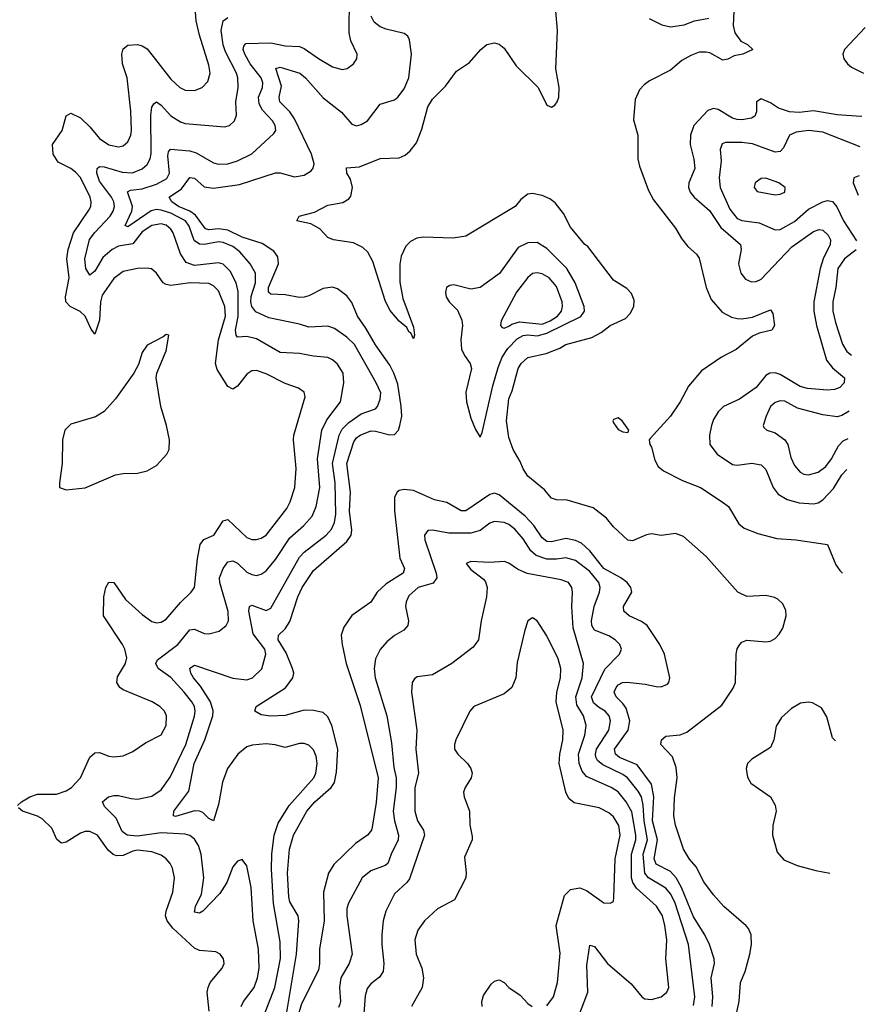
# Model space of a CAD drawing. Header units: inches. Extents: x 1843162 to 1959474, y 907081 to 1016326.
# Tile 357 of 656: x 1952375 to 1955928, y 933079 to 937215. Entities that reach past the tile are written whole.
import ezdxf

# ---------------------------------------------------------------- set-up
doc = ezdxf.new("R2010")
doc.units = ezdxf.units.IN
doc.header["$MEASUREMENT"] = 0
doc.layers.add('B9953', color=7, linetype='Continuous')

msp = doc.modelspace()

# ---------------------------------------------------------------- linework, layer by layer
at = {"layer": 'B9953', "color": 5}
for points, elevation in [([(1952366.2, 933913.8), (1952382.9, 933930), (1952417.6, 933950), (1952450, 933962.1), (1952530, 933962.1), (1952570, 933975), (1952592.4, 933990), (1952630.7, 934030), (1952670, 934116.4), (1952690, 934134.9), (1952710, 934136), (1952750, 934120.9), (1952770, 934118.3), (1952810, 934123.1), (1952850, 934141.1), (1952903, 934177), (1952970, 934210.3), (1952990.5, 934250), (1952992.2, 934290), (1952983.1, 934310), (1952964.2, 934330), (1952931.6, 934350), (1952810, 934399.8), (1952795.3, 934410), (1952783.7, 934430), (1952785.3, 934454.7), (1952820.2, 934510), (1952825.3, 934534.7), (1952816.9, 934570), (1952807.1, 934590), (1952727, 934710), (1952728.4, 934790), (1952737.6, 934830), (1952750, 934851.6), (1952770, 934850.3), (1952819.9, 934779.9), (1952890, 934716), (1952930, 934687.3), (1952950, 934680.7), (1952970, 934683.9), (1952990, 934697.2), (1953050, 934766.5), (1953096.1, 934810), (1953109.8, 934830), (1953121.6, 934950), (1953132.8, 935010), (1953148.3, 935031.7), (1953190.4, 935049.7), (1953230, 935110.3), (1953250, 935116), (1953330, 935039.7), (1953350, 935031), (1953370, 935031), (1953390, 935037.4), (1953410, 935050.2), (1953497.9, 935162.1), (1953511.6, 935190), (1953530.5, 935250), (1953537.1, 935330), (1953525.3, 935450), (1953527.2, 935470), (1953574.6, 935630), (1953570.6, 935650.6), (1953547.1, 935667.1), (1953490, 935686.5), (1953410, 935727.4), (1953370, 935740.8), (1953350, 935739.2), (1953330, 935725.7), (1953290, 935675.6), (1953270, 935662.3), (1953250, 935674), (1953205.2, 935745.2), (1953197.7, 935770), (1953210.2, 935870), (1953239.8, 935970), (1953236.6, 936010), (1953210, 936075.6), (1953190, 936096.9), (1953170, 936106.8), (1953090.7, 936109.3), (1953010, 936098.6), (1952990, 936102.5), (1952978.2, 936110), (1952949.9, 936149.9), (1952928.2, 936168.2), (1952910, 936171.6), (1952870, 936169.1), (1952810, 936157.4), (1952770, 936127.7), (1952721.9, 936058.1), (1952714.5, 936030), (1952710, 935952), (1952690, 935894.3), (1952675.1, 935915.1), (1952649.9, 935970), (1952629.7, 935989.7), (1952587.4, 936010), (1952569.5, 936030), (1952567.2, 936050), (1952583.3, 936130), (1952572.8, 936210), (1952578.8, 936250), (1952600.8, 936319.2), (1952665.2, 936414.8), (1952673.2, 936430), (1952675.8, 936450), (1952670.4, 936470), (1952630, 936551.4), (1952610, 936574.5), (1952590, 936589.2), (1952536.7, 936616.7), (1952515.3, 936650), (1952513.3, 936690), (1952552.9, 936750), (1952570, 936811.7), (1952590, 936821.8), (1952630, 936802.5), (1952670, 936764.8), (1952710, 936715.6), (1952750, 936689.5), (1952790, 936680.2), (1952810, 936685), (1952830, 936702), (1952842, 936730), (1952844.5, 936750), (1952842.2, 936830), (1952826.2, 936970), (1952806.7, 937030), (1952804.4, 937070), (1952810, 937092.7), (1952830, 937108.4), (1952870, 937110.8), (1952890, 937105.7), (1952910, 937091.8), (1953010, 936965.6), (1953048, 936930), (1953070, 936918.5), (1953110, 936916.8), (1953142, 936930), (1953165.1, 936954.9), (1953174.7, 936990), (1953170, 937024.5), (1953129.9, 937150), (1953116.6, 937210), (1953102.7, 937390)], 580), ([(1953401.2, 933030), (1953446.8, 933150), (1953471, 933271), (1953470, 933341.2), (1953442.1, 933502.1), (1953433.1, 933646.9), (1953434.4, 933710), (1953444.5, 933790), (1953460.9, 933839.1), (1953506.7, 933913.3), (1953610.9, 934030), (1953619.2, 934050), (1953625.2, 934090), (1953620.9, 934120.9), (1953610, 934147.1), (1953590, 934166.8), (1953570, 934174), (1953550, 934174), (1953490, 934157.3), (1953448.6, 934168.6), (1953410, 934172.8), (1953352.1, 934167.9), (1953330, 934160.6), (1953292, 934130), (1953248.7, 934070), (1953227.7, 934012.3), (1953210, 933918.4), (1953190, 933849.6), (1953170, 933859.7), (1953145.1, 933885.1), (1953130, 933890.5), (1953109.1, 933890.9), (1953030, 933867.6), (1953020.9, 933870), (1953023.1, 933890), (1953085.3, 933974.7), (1953108.4, 934090), (1953153.3, 934190), (1953187, 934290), (1953188.1, 934311.9), (1953177.2, 934350), (1953135.1, 934415.1), (1953105.4, 934450), (1953093.7, 934470), (1953089.2, 934490.8), (1953110, 934503.2), (1953270, 934448.6), (1953330, 934441.5), (1953353.7, 934450), (1953392.1, 934487.9), (1953409.2, 934550), (1953405.3, 934570), (1953355.6, 934635.6), (1953337.9, 934730), (1953340.5, 934750), (1953350, 934755.6), (1953410, 934733.1), (1953430, 934742.3), (1953550, 934956.6), (1953570, 934978.1), (1953662.4, 935050), (1953684.6, 935075.4), (1953697.6, 935102.4), (1953702.8, 935137.2), (1953700.8, 935270), (1953689.4, 935350), (1953717.2, 935470), (1953730, 935495.1), (1953757.9, 935522.1), (1953810, 935558.7), (1953870, 935580.2), (1953878.2, 935590), (1953890, 935620.5), (1953892.7, 935647.3), (1953872.9, 935690), (1953781.1, 935850), (1953750, 935880.9), (1953697.9, 935917.9), (1953670, 935927.6), (1953590, 935923.4), (1953550, 935935.7), (1953421.8, 935961.8), (1953367.7, 935987.7), (1953350.3, 936010.3), (1953346.7, 936030), (1953348.2, 936051.8), (1953365.9, 936110), (1953365.4, 936150), (1953343.4, 936190), (1953299.6, 936239.6), (1953270, 936262.4), (1953230, 936279.5), (1953210, 936281.8), (1953150, 936270.9), (1953130, 936271.4), (1953108, 936288), (1953087.3, 936347.3), (1953071.1, 936370), (1953010, 936401.7), (1952970, 936415.4), (1952950, 936417.3), (1952927.9, 936412.1), (1952830, 936344.9), (1952818.3, 936350), (1952845.8, 936410), (1952848.5, 936430), (1952828, 936492), (1952841.2, 936498.8), (1952890, 936504.9), (1952950, 936523.9), (1952992.7, 936547.3), (1953004.9, 936570), (1952997.2, 936642.8), (1953000.4, 936659.6), (1953008.7, 936671.3), (1953090, 936664.4), (1953116, 936656), (1953190, 936613.6), (1953210, 936607.7), (1953250, 936609), (1953290, 936622), (1953350, 936651.6), (1953443.4, 936736.6), (1953450.8, 936750), (1953448, 936770), (1953437, 936790), (1953395.1, 936835.1), (1953381.5, 936861.5), (1953379.1, 936890), (1953395.5, 936930), (1953396.6, 936950), (1953389.9, 936970), (1953343.7, 937030), (1953320.3, 937070), (1953314.6, 937090), (1953316.4, 937103.6), (1953325.4, 937114.6), (1953430, 937118.2), (1953490, 937105.6), (1953550, 937102.2), (1953570, 937094.2), (1953630, 937052.1), (1953690, 937017.5), (1953730, 937005.4), (1953750.6, 937009.4), (1953776.9, 937030), (1953791.2, 937050), (1953792.4, 937070), (1953766.6, 937126.6), (1953759.3, 937159.3), (1953761.2, 937310)], 540), ([(1955380.2, 933010), (1955398.3, 933090), (1955403.8, 933170), (1955423, 933217), (1955443.4, 933290), (1955449.5, 933330), (1955448.7, 933370), (1955437.4, 933397.4), (1955428, 933408), (1955333.3, 933490), (1955290, 933539.2), (1955250, 933593.7), (1955216.9, 933656.9), (1955190, 933688.4), (1955164.2, 933730), (1955130, 933832), (1955124.1, 933870), (1955126.5, 933946.5), (1955137, 934030), (1955133.7, 934073.7), (1955118, 934118), (1955068.4, 934170), (1955072.2, 934190), (1955090, 934205), (1955150, 934211.2), (1955178.7, 934221.3), (1955324.7, 934335.3), (1955373.3, 934406.7), (1955382.9, 934430), (1955385.3, 934550), (1955390, 934572.7), (1955401.1, 934590), (1955410, 934599.5), (1955430, 934608.8), (1955510, 934601.8), (1955530, 934604.7), (1955550, 934615.8), (1955566.9, 934633.1), (1955581.5, 934658.5), (1955595.7, 934710), (1955593.6, 934733.6), (1955581.3, 934761.3), (1955560.7, 934780.7), (1955547.1, 934787.1), (1955510, 934795.5), (1955430, 934792), (1955392.6, 934810), (1955259.8, 934959.8), (1955164.4, 935044.4), (1955130, 935057.1), (1955070, 935047.9), (1955030, 935055.8), (1955008.5, 935051.5), (1954950, 935026.3), (1954930, 935028.1), (1954870, 935084.8), (1954841.1, 935121), (1954784.1, 935164.1), (1954676, 935196), (1954630, 935198.2), (1954610, 935204.5), (1954580.5, 935240.5), (1954510, 935297.2), (1954490, 935327.7), (1954478.4, 935358.4), (1954449.1, 935410), (1954430, 935459.7), (1954420.6, 935530), (1954430, 935621.6), (1954443.9, 935656.1), (1954469.6, 935750), (1954482.2, 935770), (1954510, 935796), (1954587.3, 935812.7), (1954644.5, 935835.5), (1954670, 935850.8), (1954779.7, 935880.3), (1954818.9, 935901.1), (1954855.6, 935930), (1954920.5, 935959.5), (1954940, 935980), (1954955.9, 936010), (1954957, 936037), (1954945.2, 936065.2), (1954925.5, 936085.5), (1954870, 936120.8), (1954762, 936262), (1954750, 936270.9), (1954690, 936343.8), (1954660.4, 936400.4), (1954625.1, 936445.1), (1954602.1, 936462.1), (1954570, 936476.8), (1954530, 936484.9), (1954510, 936481.6), (1954480.3, 936459.7), (1954456.3, 936430), (1954250, 936306), (1954196.9, 936296.9), (1954070, 936300.9), (1954043.5, 936296.5), (1954016.5, 936283.5), (1953997.1, 936262.9), (1953978.3, 936221.7), (1953972.7, 936187.3), (1953972.1, 936112.1), (1953984.2, 936044.2), (1954030, 935922.8), (1954034.6, 935890), (1954030, 935874), (1954019.1, 935899.1), (1954010, 935903.6), (1954002, 935922), (1953970, 935949), (1953930, 935994), (1953910, 936035.1), (1953859.1, 936199.1), (1953838, 936238), (1953817.5, 936257.5), (1953777.4, 936277.4), (1953693.2, 936290), (1953670, 936300.4), (1953636, 936336), (1953598, 936358), (1953539.3, 936370), (1953549.6, 936390), (1953613.9, 936406.1), (1953670, 936435.9), (1953733, 936447), (1953758.1, 936461.9), (1953766.2, 936473.8), (1953772.8, 936510), (1953765, 936545), (1953749.4, 936570), (1953748, 936592), (1953803.2, 936596.8), (1953890, 936631.8), (1953970, 936635.2), (1953994.2, 936645.8), (1954016.1, 936663.9), (1954041.9, 936698.1), (1954064.5, 936755.5), (1954090, 936848.5), (1954110, 936881.5), (1954164.3, 936935.7), (1954210, 936999.2), (1954264.9, 937035.1), (1954312.4, 937090), (1954337.6, 937110), (1954370, 937117.5), (1954390, 937111.8), (1954410, 937095.9), (1954460.5, 937020.5), (1954553, 936930), (1954590, 936856.4), (1954610, 936847.2), (1954624.1, 936855.9), (1954634, 936870), (1954639.8, 936890), (1954641.2, 936930), (1954628, 937008), (1954634.1, 937170), (1954627.3, 937250)], 480), ([(1955375.5, 937250), (1955373, 937190), (1955380, 937160), (1955405.1, 937125.1), (1955433.7, 937110), (1955455.5, 937090), (1955414, 937070), (1955376.6, 937063.4), (1955350, 937049.2), (1955330, 937044.8), (1955275.4, 937075.4), (1955259.1, 937079.1), (1955230, 937077.8), (1955195.6, 937064.4), (1955157.1, 937042.9), (1955110, 937002.5), (1955021.5, 936958.5), (1954998.7, 936941.3), (1954979.8, 936920.2), (1954960.8, 936879.2), (1954953.7, 936793.7), (1954972.8, 936730), (1954973, 936630), (1954979.6, 936599.6), (1955017.8, 936497.8), (1955037.7, 936457.7), (1955130, 936339.2), (1955155.4, 936295.4), (1955182.2, 936262.2), (1955219.3, 936230), (1955230, 936213.1), (1955259, 936090), (1955280.1, 936040.1), (1955326.1, 935986.1), (1955365.3, 935965.3), (1955390, 935959.5), (1955410, 935957.9), (1955454.5, 935965.5), (1955530, 935996.2), (1955540, 935980), (1955546.4, 935930), (1955535.5, 935910), (1955482, 935898), (1955454.4, 935885.6), (1955385.7, 935830), (1955323.3, 935796.7), (1955240.5, 935739.5), (1955184.7, 935675.3), (1955150, 935609.8), (1955110, 935549.8), (1955024.4, 935455.6), (1955020.5, 935450), (1955022.4, 935430), (1955030, 935419.1), (1955044.4, 935364.4), (1955058, 935338), (1955080.1, 935320.1), (1955159.4, 935279.4), (1955235.3, 935250), (1955327.4, 935190), (1955352.8, 935170), (1955396.5, 935096.5), (1955419.6, 935079.6), (1955476.3, 935056.3), (1955556.2, 935036.2), (1955636, 935030), (1955770, 935011), (1955804.2, 934924.2), (1955820.5, 934900.5), (1955832.2, 934889.4)], 480), ([(1953305.7, 933070), (1953315.4, 933090), (1953359.6, 933150), (1953374.4, 933190), (1953381.7, 933230), (1953377.8, 933310), (1953356.4, 933430), (1953348.2, 933570), (1953330, 933660.9), (1953310, 933687), (1953290, 933680.7), (1953270, 933656.9), (1953245.6, 933590), (1953215.3, 933544.7), (1953144.9, 933470), (1953130, 933461.4), (1953110, 933466.3), (1953113.7, 933490), (1953139, 933541), (1953148.6, 933610), (1953137.5, 933710), (1953126, 933746), (1953110, 933772.5), (1953090, 933788.3), (1953070, 933793), (1952970, 933798.9), (1952870, 933785.6), (1952827, 933790), (1952805, 933805), (1952780.2, 933860.2), (1952730.7, 933910), (1952723.5, 933930), (1952748.2, 933950), (1952770, 933956.1), (1952790, 933956.6), (1952843, 933943), (1952870, 933941.2), (1952930, 933952.8), (1952970, 933980.2), (1953007.2, 934032.8), (1953072.5, 934170), (1953110, 934288.7), (1953111.9, 934310), (1953109.3, 934330), (1953098.8, 934350), (1953066.7, 934390), (1953010, 934451.7), (1952956.4, 934490), (1952947.7, 934510), (1952953.9, 934526.1), (1953039.3, 934590), (1953090, 934651.6), (1953110, 934654.2), (1953150, 934636.2), (1953170, 934635.6), (1953213.3, 934646.7), (1953243.1, 934670), (1953252.2, 934690), (1953251.6, 934728.4), (1953216, 934850), (1953214.9, 934870), (1953230.5, 934910), (1953250, 934937.7), (1953270, 934941.2), (1953290, 934931.4), (1953330, 934894.6), (1953350, 934883.7), (1953370, 934880.5), (1953390, 934885.4), (1953410, 934899.7), (1953450, 934947.1), (1953510, 935038.1), (1953568.4, 935090), (1953603.7, 935130), (1953620.4, 935170), (1953635.7, 935250), (1953625.8, 935370), (1953644.1, 935490), (1953665.4, 935534.6), (1953723.4, 935610), (1953736.6, 935690), (1953734.7, 935730), (1953710, 935768), (1953690, 935785.7), (1953670, 935796), (1953610, 935800.8), (1953550, 935812.4), (1953470, 935816.7), (1953370, 935874.9), (1953330, 935884.5), (1953290, 935881.8), (1953284.3, 935890), (1953282.4, 935910), (1953292.6, 935967.4), (1953293.5, 936073.5), (1953284.5, 936110), (1953259.2, 936159.2), (1953230, 936188.1), (1953210, 936193.8), (1953110, 936182.4), (1953075.1, 936195.1), (1953050.7, 936230.7), (1953019.8, 936320.2), (1953010, 936335.3), (1952990, 936351.4), (1952970, 936357.2), (1952930, 936349.9), (1952890, 936323.2), (1952850, 936273.7), (1952790, 936263.9), (1952763.3, 936250), (1952724.1, 936215.9), (1952690, 936159.1), (1952670, 936141.8), (1952653.2, 936170), (1952649.1, 936210), (1952668.8, 936291.2), (1952690, 936321.3), (1952755.8, 936390), (1952767.9, 936410), (1952773.1, 936430), (1952770.3, 936450), (1952760.5, 936470), (1952710, 936536.2), (1952699.5, 936570), (1952701, 936590), (1952710, 936598.7), (1952730, 936597.1), (1952805.2, 936574.8), (1952848.6, 936571.4), (1952890, 936588.3), (1952910, 936606.5), (1952923.8, 936630), (1952927.9, 936652.1), (1952926.5, 936813.5), (1952930, 936847.3), (1952938, 936862), (1952950, 936870.2), (1952970, 936855.6), (1953010.5, 936810.5), (1953050, 936785.9), (1953070, 936779.4), (1953235.4, 936764.6), (1953257, 936770), (1953277.2, 936790), (1953285.6, 936814.4), (1953283.6, 936870), (1953292.7, 936930), (1953291.6, 936970), (1953286.1, 936990), (1953240, 937080), (1953229.6, 937109.6), (1953221.6, 937170), (1953230, 937210.3), (1953250, 937224.7)], 560), ([(1953487.1, 932987.1), (1953538.1, 933290), (1953547.3, 933430), (1953545.3, 933450), (1953510, 933509.8), (1953506, 933530), (1953500.6, 933630), (1953508, 933730), (1953526.1, 933790), (1953581.3, 933890), (1953614.6, 933930), (1953684.2, 933990), (1953697.2, 934010), (1953706.2, 934053.8), (1953711.1, 934150), (1953687.2, 934250), (1953670, 934286.3), (1953650, 934304), (1953610, 934312.9), (1953570, 934314.8), (1953490, 934291.7), (1953429.2, 934289.2), (1953390, 934294.7), (1953362.4, 934310), (1953368.8, 934330), (1953492.1, 934407.9), (1953523, 934450), (1953526.4, 934470), (1953520.8, 934490), (1953495.1, 934555.1), (1953461.7, 934610), (1953462.7, 934630), (1953490, 934656.3), (1953510, 934687.5), (1953543.6, 934790), (1953562.4, 934830), (1953610, 934901.7), (1953750, 935022.7), (1953768.1, 935050), (1953771.2, 935070), (1953760.7, 935150), (1953764.4, 935230), (1953749.6, 935350), (1953778.7, 935441.3), (1953790, 935458.5), (1953805, 935470), (1953850, 935487.2), (1953870, 935486.2), (1953930, 935470.6), (1953950, 935472.8), (1953966.1, 935490), (1953972.7, 935510), (1953980.1, 935550), (1953978.2, 935590), (1953963.3, 935683.3), (1953947, 935730), (1953930, 935763.2), (1953869.4, 935849.4), (1953830, 935919.2), (1953794.6, 935970), (1953770, 936026.6), (1953750, 936055.2), (1953710, 936084.1), (1953690, 936091.7), (1953650, 936086.1), (1953590, 936054.4), (1953570, 936049.3), (1953550, 936047.8), (1953490, 936058.7), (1953430, 936061.6), (1953420.8, 936070), (1953420.3, 936090), (1953461.8, 936190), (1953459.2, 936219.2), (1953442.7, 936242.7), (1953394.4, 936274.4), (1953310, 936300.7), (1953250, 936331), (1953210, 936335.7), (1953170, 936332), (1953155.9, 936335.9), (1953114.3, 936394.3), (1953090, 936410.7), (1953041.8, 936430), (1953013.6, 936450), (1953003.7, 936470), (1953055.3, 936504.7), (1953090, 936552.1), (1953110, 936549.4), (1953150, 936513.1), (1953190, 936506.8), (1953297.9, 936522.1), (1953450, 936572.1), (1953470, 936571.6), (1953530, 936555.1), (1953570, 936561.8), (1953599.8, 936580.2), (1953608.3, 936591.7), (1953612, 936610), (1953601.8, 936650), (1953530, 936798.5), (1953510, 936828.2), (1953468.4, 936870), (1953465.9, 936890), (1953475, 936935), (1953451.5, 937010), (1953470, 937015.8), (1953552.3, 936990), (1953576.6, 936970), (1953650, 936886.9), (1953726.5, 936826.5), (1953770, 936776.2), (1953790, 936769.6), (1953810, 936774.3), (1953836.8, 936790), (1953890, 936859.7), (1953950, 936878.6), (1953963.5, 936890), (1953990, 936923.9), (1954009.9, 936970), (1954021.1, 937070), (1954013, 937130), (1954005.3, 937145.3), (1953990, 937157.1), (1953914.7, 937174.7), (1953890, 937185.2), (1953864, 937204), (1953851.6, 937230)], 520), ([(1955019.5, 937219.5), (1955073.8, 937193.8), (1955110, 937184.5), (1955166.7, 937193.3), (1955210, 937210.1), (1955270, 937221.3)], 480), ([(1955928.2, 937181.7), (1955841, 937090), (1955834.3, 937070), (1955838.6, 937050), (1955852.9, 937030), (1955870, 937016.1), (1955920.2, 936990.6)], 520), ([(1955912.6, 936809.2), (1955908.9, 936808.9), (1955810, 936815), (1955710, 936832.5), (1955650, 936825.1), (1955610, 936827.5), (1955563.3, 936843.3), (1955530, 936865.3), (1955490, 936882.8), (1955470.3, 936870), (1955471.5, 936828.5), (1955463.6, 936810), (1955450, 936801.8), (1955410, 936794), (1955390, 936795.1), (1955370, 936801.7), (1955310, 936837.6), (1955290, 936841.5), (1955267, 936833), (1955207.3, 936770), (1955194.1, 936730), (1955192.4, 936690), (1955208.3, 936628.3), (1955211.3, 936590), (1955186.7, 936530), (1955184.7, 936510), (1955192.1, 936490), (1955208.8, 936470), (1955272.8, 936412.8), (1955321.5, 936341.5), (1955403.7, 936270), (1955406.4, 936250), (1955394.8, 936190), (1955405.3, 936150), (1955425.1, 936125.1), (1955450, 936113), (1955470, 936114.9), (1955490, 936125.3), (1955619.4, 936260.6), (1955710, 936324.5), (1955734.1, 936334.1), (1955750, 936330.1), (1955771.7, 936310), (1955781.5, 936290), (1955780.3, 936270), (1955751.3, 936210), (1955738, 936170), (1955711.7, 936030), (1955711.3, 935990), (1955723.3, 935930), (1955764.9, 935784.9), (1955790, 935751.8), (1955840.2, 935710), (1955839, 935690), (1955821, 935670), (1955799.2, 935660.8), (1955770, 935658.7), (1955685.9, 935665.9), (1955653.8, 935673.8), (1955570, 935724.3), (1955550, 935731.9), (1955526.7, 935730), (1955510, 935720.5), (1955469.4, 935670), (1955399.8, 935620.2), (1955331.9, 935590), (1955310, 935567.4), (1955290, 935534.8), (1955281.3, 935510), (1955273.1, 935470), (1955274.6, 935430), (1955306.1, 935390), (1955370, 935346.1), (1955390, 935343.1), (1955451.8, 935351.8), (1955490, 935345.4), (1955510, 935325.5), (1955540.9, 935250), (1955562.2, 935222.2), (1955599.8, 935199.8), (1955650, 935185.7), (1955710, 935180.8), (1955730, 935185.1), (1955750, 935197.8), (1955794, 935246), (1955830, 935302.6), (1955850, 935325.6), (1955850.4, 935325.6)], 520), ([(1955907.2, 936680.6), (1955750, 936741.9), (1955690, 936749.5), (1955637.5, 936742.5), (1955610.3, 936730), (1955584, 936676), (1955570, 936661), (1955550, 936658.5), (1955454, 936694), (1955410, 936699), (1955341.2, 936698.8), (1955327.3, 936692.7), (1955318.6, 936670), (1955322.5, 936622.6), (1955313.9, 936550), (1955317.7, 936510), (1955358.5, 936418.5), (1955390, 936380.3), (1955410, 936371), (1955481.9, 936361.9), (1955550, 936332.7), (1955570, 936334), (1955630, 936366.6), (1955690, 936419.3), (1955750, 936450.1), (1955770, 936454.7), (1955790, 936450.8), (1955808.4, 936428.4), (1955836.6, 936370), (1955890.7, 936285.4)], 540), ([(1955902.1, 936559.4), (1955886.8, 936553.2), (1955880.5, 936550), (1955877.3, 936530), (1955898.7, 936477.5)], 560), ([(1955889.1, 936248), (1955840.1, 936210), (1955813.4, 936170), (1955804.5, 936090), (1955791.8, 936030), (1955791.7, 935990), (1955802.3, 935942.3), (1955831.9, 935851.9), (1955850, 935820.9), (1955870, 935806.3), (1955870.6, 935806.2)], 540), ([(1955860.7, 935570.5), (1955830, 935551.9), (1955810, 935546.6), (1955750, 935555.2), (1955642.9, 935582.9), (1955590, 935612.2), (1955570, 935614.5), (1955550, 935607.2), (1955530, 935589.8), (1955511, 935550), (1955499.5, 935510), (1955501.7, 935501.7), (1955514, 935490), (1955550, 935479), (1955589.6, 935449.6), (1955602.7, 935430), (1955615.2, 935375.2), (1955630, 935342.7), (1955654.6, 935314.6), (1955670, 935306.4), (1955690, 935303.5), (1955730, 935314.4), (1955761.8, 935338.2), (1955786.3, 935370), (1955814.9, 935425.1), (1955834.5, 935445.5), (1955855.9, 935456.1)], 540), ([(1955284.7, 933070), (1955287, 933110), (1955280.6, 933190), (1955294.6, 933250), (1955293.2, 933270), (1955273, 933330), (1955253.7, 933370), (1955205.7, 933445.7), (1955156.3, 933570), (1955133.7, 933610), (1955110, 933636.8), (1955050, 933667.8), (1955040.7, 933690), (1955054.9, 933770), (1955034.5, 933850), (1955039.2, 933950), (1955030, 934004), (1954970, 934085.3), (1954895.2, 934115.2), (1954878.5, 934130), (1954875, 934150), (1954931.5, 934230), (1954938.6, 934270), (1954923, 934323), (1954910, 934342.9), (1954881.7, 934370), (1954872.6, 934390), (1954881.1, 934410), (1954890, 934420.5), (1954908.3, 934430), (1954928.2, 934431.8), (1955003.7, 934423.7), (1955050, 934413.2), (1955070, 934412.8), (1955096.6, 934423.4), (1955103, 934430), (1955106.2, 934450), (1955084.5, 934550), (1955065.3, 934590), (1955011.6, 934670), (1954987.4, 934687.4), (1954935.8, 934710), (1954913.3, 934730), (1954912.8, 934750), (1954947.6, 934810), (1954943.2, 934830), (1954927.8, 934850), (1954901.2, 934870), (1954828.9, 934908.9), (1954770, 934983.6), (1954735.8, 935015.8), (1954710, 935026.9), (1954670, 935035.5), (1954610, 935021.7), (1954590, 935022.9), (1954570, 935038.8), (1954536, 935090), (1954499.4, 935130), (1954390, 935219.1), (1954370, 935225.4), (1954350, 935219.9), (1954250, 935151.4), (1954230, 935151.4), (1954170, 935186.7), (1954118.6, 935198.6), (1954030, 935237.1), (1953990, 935241.9), (1953970, 935237), (1953960.7, 935230), (1953950, 935209), (1953950, 935151.3), (1953972.8, 934952.8), (1953992.3, 934910), (1953986.7, 934890), (1953914.3, 934845.7), (1953877.4, 934810), (1953850, 934768.7), (1953770, 934712.1), (1953736.6, 934663.4), (1953726.4, 934630), (1953729.3, 934590), (1953747.2, 934510), (1953806.2, 934333.8), (1953881.1, 934030), (1953873.3, 933926.7), (1953856.4, 933823.6), (1953853.4, 933810), (1953836, 933790), (1953785.3, 933754.7), (1953694.4, 933665.6), (1953672.8, 933630), (1953652.1, 933550), (1953654.7, 933430), (1953634.2, 933310), (1953635.2, 933250), (1953630, 933222.7), (1953559.7, 933080.3), (1953541, 933019)], 520), ([(1955206.4, 933073.6), (1955212.3, 933110), (1955184.8, 933330), (1955128, 933508), (1955110, 933542.2), (1955090, 933567.1), (1955016.7, 933610), (1955001.7, 933630), (1954994.6, 933710), (1955013, 933770), (1954999, 933850), (1954995.2, 933915.2), (1954987.2, 933950), (1954973.7, 933973.7), (1954929.4, 934030), (1954910, 934043.6), (1954824.7, 934084.7), (1954803.1, 934103.1), (1954796.4, 934116.4), (1954794.1, 934130), (1954799.1, 934150), (1954849.9, 934230), (1954857.4, 934270), (1954852, 934290), (1954835, 934310), (1954806.8, 934326.8), (1954785.9, 934345.9), (1954778.3, 934370), (1954833.9, 934486.1), (1954894.7, 934550), (1954903.5, 934570), (1954896.4, 934590), (1954876.8, 934610), (1954850, 934626.3), (1954790.7, 934650), (1954778.7, 934670), (1954777.5, 934690), (1954788.6, 934750), (1954811.7, 934810), (1954814.5, 934830), (1954808.4, 934850), (1954770, 934896.9), (1954710, 934943.8), (1954670, 934953.7), (1954630, 934948.4), (1954590, 934949.2), (1954544.6, 934964.6), (1954523.2, 934983.2), (1954490, 935034.2), (1954455, 935075), (1954430, 935094.8), (1954410, 935103.1), (1954370, 935107.1), (1954350, 935099.4), (1954310, 935068.7), (1954270, 935057.3), (1954178.5, 935058.5), (1954110, 935070.7), (1954090, 935069.6), (1954076, 935050), (1954078, 935030), (1954124.6, 934890), (1954127.4, 934870), (1954112.1, 934847.9), (1954049.1, 934830), (1954010, 934794.2), (1953998.4, 934770), (1953996.3, 934750), (1954008.4, 934690), (1954005.8, 934670), (1953989.4, 934650.6), (1953950, 934627.7), (1953917.9, 934602.1), (1953890.1, 934569.9), (1953870.2, 934530), (1953863.8, 934490), (1953868.6, 934450), (1953918.3, 934290), (1953937.5, 934177.5), (1953946.6, 934073.4), (1953956.6, 934030), (1953956.9, 933990), (1953944.6, 933890), (1953949.7, 933850), (1953966.6, 933790), (1953965.2, 933770), (1953936.1, 933710), (1953922.2, 933670), (1953910, 933661.3), (1953850, 933638.8), (1953813.6, 933610), (1953756.9, 933503.1), (1953750, 933481.2), (1953749.1, 933450), (1953771.3, 933290), (1953758.8, 933250), (1953723.8, 933190), (1953718.5, 933150), (1953723.5, 933090), (1953720.7, 933079.3), (1953714.2, 933065.8)], 540), ([(1954720.8, 933019.2), (1954762.9, 933130), (1954757.4, 933242.6), (1954770, 933327.7), (1954790, 933322), (1954845.2, 933250), (1954944.6, 933164.6), (1954990, 933108.9), (1955002.2, 933102.2), (1955030, 933098.6), (1955070, 933110.2), (1955094, 933130), (1955102.5, 933150), (1955089.4, 933269.4), (1955093.8, 933350), (1955086, 933410), (1955075.6, 933450), (1955050.8, 933490.8), (1954966.2, 933566.2), (1954951.4, 933590), (1954945.8, 933610), (1954946.4, 933710), (1954963.8, 933770), (1954964.6, 933790), (1954946.8, 933886.8), (1954924, 933930), (1954890, 933970.9), (1954860.7, 933990), (1954756.1, 934036.1), (1954738.3, 934058.3), (1954725.8, 934090), (1954723.3, 934130), (1954749.5, 934210), (1954755.6, 934250), (1954743.9, 934290), (1954716.4, 934336.4), (1954711.6, 934370), (1954738.7, 934450), (1954744.5, 934510), (1954700.7, 934660.7), (1954694.9, 934750), (1954698.4, 934810), (1954695.4, 934830), (1954680.9, 934850), (1954650, 934862.2), (1954508, 934888), (1954467.3, 934907.3), (1954430, 934932.1), (1954410, 934939.1), (1954350, 934935.1), (1954270, 934938.4), (1954251, 934930), (1954270, 934905.5), (1954324.4, 934864.4), (1954332.8, 934852.8), (1954338.9, 934830), (1954335.8, 934790), (1954313.6, 934690), (1954302.8, 934610), (1954280.9, 934579.1), (1954190.6, 934510), (1954110, 934463.1), (1954045.4, 934454.6), (1954033.6, 934446.4), (1954023.6, 934430), (1954021, 934390), (1954043.8, 934230), (1954039.6, 934150), (1954050.8, 934050), (1954035.7, 933990), (1954035.9, 933890), (1954046.2, 933850), (1954071.4, 933810), (1954075.5, 933790), (1954013.5, 933606.5), (1954001.3, 933590), (1953950, 933543), (1953913.2, 933470), (1953902.9, 933430), (1953896.6, 933370), (1953896.3, 933330), (1953905.2, 933250), (1953902.8, 933217.2), (1953887.2, 933192.8), (1953850, 933164.8), (1953835, 933145), (1953826.1, 933113.9), (1953819, 933021)], 560), ([(1954590, 933072.6), (1954618.2, 933110), (1954635.4, 933170), (1954646.3, 933293.7), (1954629.1, 933410), (1954664.1, 933535.9), (1954690, 933560.6), (1954728.2, 933568.2), (1954757.3, 933557.3), (1954830, 933505.7), (1954856.6, 933503.4), (1954869.5, 933510.5), (1954872.2, 933527.8), (1954877.7, 933690), (1954898.8, 933790), (1954891.9, 933830), (1954870, 933865.7), (1954850, 933883.4), (1954810, 933903.7), (1954705.2, 933925.2), (1954682.8, 933942.8), (1954669.4, 933969.4), (1954642.4, 934090), (1954645.1, 934130), (1954657.9, 934190), (1954658.5, 934230), (1954628.5, 934350), (1954632.2, 934390), (1954647.1, 934450), (1954648.4, 934490), (1954637.3, 934530), (1954590, 934627.3), (1954550, 934689.4), (1954530, 934702.7), (1954510, 934689), (1954497, 934650), (1954465.7, 934514.3), (1954459.3, 934450), (1954443.6, 934410), (1954410, 934382.4), (1954283.1, 934330), (1954265.8, 934310), (1954207.9, 934190), (1954201.5, 934170), (1954202.6, 934150), (1954215.8, 934130), (1954257, 934090), (1954270.3, 934070), (1954276.5, 934050), (1954271.8, 934030), (1954247.2, 933990), (1954240.3, 933970), (1954242, 933950), (1954264.9, 933890), (1954267.1, 933832.9), (1954276.1, 933783.9), (1954276.4, 933770), (1954243.6, 933696.4), (1954251.3, 933631.3), (1954249.1, 933610), (1954202.2, 933517.8), (1954130, 933479.3), (1954076.5, 933430), (1954047.3, 933390), (1954034.7, 933350), (1954041.4, 933290), (1954064.2, 933230), (1954071.7, 933190), (1954065.5, 933150), (1954020.8, 933070)], 580), ([(1955802.7, 934185.9), (1955790, 934198), (1955766.6, 934286.6), (1955744.4, 934324.4), (1955705.6, 934345.6), (1955690, 934348.3), (1955656.3, 934343.7), (1955618.1, 934321.9), (1955576.3, 934283.7), (1955553.3, 934246.7), (1955543.8, 934190), (1955530, 934157.7), (1955450.8, 934109.2), (1955433.8, 934090), (1955427.8, 934070), (1955433.4, 934033.4), (1955447.5, 934007.5), (1955530, 933950.2), (1955550, 933915.5), (1955553.8, 933890), (1955539.7, 933830), (1955538.8, 933790), (1955558, 933718), (1955585.7, 933685.7), (1955642.3, 933662.3), (1955720.4, 933640.4), (1955779.4, 933629.1)], 480), ([(1953171.4, 933050), (1953162.8, 933130), (1953166.4, 933150), (1953175.4, 933170), (1953226.3, 933230), (1953234.3, 933250), (1953231.5, 933270), (1953217, 933290), (1953198.9, 933298.9), (1953130, 933305), (1953110, 933314.3), (1953018.7, 933398.7), (1952994.2, 933430), (1952987.9, 933450), (1952990.4, 933469.6), (1953018.4, 933550), (1953025.7, 933610), (1953017.3, 933650), (1953007.1, 933670), (1952990.8, 933690), (1952970, 933705.7), (1952930, 933719.3), (1952870, 933725.9), (1952850, 933721.7), (1952810, 933703.4), (1952782.4, 933702.4), (1952768, 933708), (1952746.7, 933726.7), (1952702.2, 933790), (1952670, 933805), (1952650, 933805), (1952630, 933797.3), (1952570, 933759.9), (1952550, 933755.8), (1952531.2, 933771.2), (1952510, 933819.3), (1952470, 933857.5), (1952450, 933869.2), (1952386.6, 933890), (1952370, 933904.5)], 580), ([(1954317.7, 933070), (1954316.9, 933090), (1954324.2, 933115.8), (1954356.7, 933163.3), (1954370, 933175.8), (1954390, 933181.8), (1954410, 933171.1), (1954430.2, 933150), (1954477.3, 933117.3), (1954510, 933081.7), (1954528.2, 933070)], 580)]:
    msp.add_lwpolyline(points, dxfattribs=dict(at, elevation=elevation))
for points, elevation in [([(1955510, 936548.5), (1955490, 936548.2), (1955466, 936530), (1955461.1, 936510), (1955473.1, 936493.1), (1955550, 936479.7), (1955570, 936482), (1955589.4, 936490), (1955591.3, 936510), (1955565.1, 936530)], 560), ([(1954550, 936278.3), (1954510, 936277.1), (1954470, 936257.9), (1954391.2, 936148.8), (1954310, 936089.8), (1954270, 936082.3), (1954199.6, 936100.4), (1954182.2, 936097.8), (1954168.8, 936090), (1954163.6, 936070), (1954166.5, 936050), (1954179.5, 936030), (1954214.2, 935994.2), (1954232.5, 935952.5), (1954235.9, 935930), (1954228.6, 935870), (1954231.4, 935831.4), (1954244, 935804), (1954267.8, 935770), (1954274, 935750), (1954250.1, 935650), (1954252.9, 935610), (1954270, 935540.4), (1954290, 935493.7), (1954310, 935460.5), (1954318.7, 935481.3), (1954362.7, 935677.3), (1954386.1, 935753.9), (1954402.4, 935797.6), (1954426.6, 935833.4), (1954466, 935874), (1954490, 935887.6), (1954510, 935890.5), (1954550, 935887.4), (1954590, 935897.8), (1954732.3, 935967.7), (1954748.9, 935990), (1954746.4, 936010), (1954708.4, 936110), (1954673.8, 936170), (1954590, 936253.8)], 520), ([(1954550, 936151.6), (1954530, 936148.7), (1954510, 936132.4), (1954463, 936070), (1954398, 935950), (1954395.5, 935930), (1954402, 935922), (1954410, 935918.4), (1954430, 935926.8), (1954443.5, 935936.5), (1954475, 935945), (1954570, 935936.4), (1954604.2, 935950), (1954634.9, 935970), (1954651.3, 935990), (1954656.1, 936010), (1954654.6, 936030), (1954630, 936093.6), (1954600.3, 936130), (1954570, 936147.6)], 540), ([(1952990, 935892.8), (1952977.8, 935882.2), (1952910, 935847.4), (1952890, 935816.3), (1952874.1, 935765.9), (1952855, 935730), (1952777.2, 935622.8), (1952730, 935568.5), (1952694, 935546), (1952590, 935515.1), (1952564.4, 935490), (1952554.5, 935450), (1952554, 935350), (1952541.6, 935270), (1952542.8, 935250), (1952570, 935240.4), (1952650, 935248.9), (1952777.3, 935302.7), (1952810, 935308.5), (1952870, 935310.2), (1952910, 935320.2), (1952950, 935342.8), (1952992.9, 935390), (1953002.8, 935410), (1953004.5, 935450), (1952992.3, 935510), (1952967.8, 935590), (1952948.7, 935710), (1952950.8, 935730), (1952990, 935824), (1953002, 935890)], 620), ([(1954890, 935542.9), (1954870, 935536), (1954866.7, 935530), (1954870, 935521), (1954890, 935493.4), (1954910, 935483.8), (1954930, 935481), (1954935.1, 935490), (1954906.6, 935530)], 480)]:
    msp.add_lwpolyline(points, close=True, dxfattribs=dict(at, elevation=elevation))

doc.saveas('drawing.dxf')
